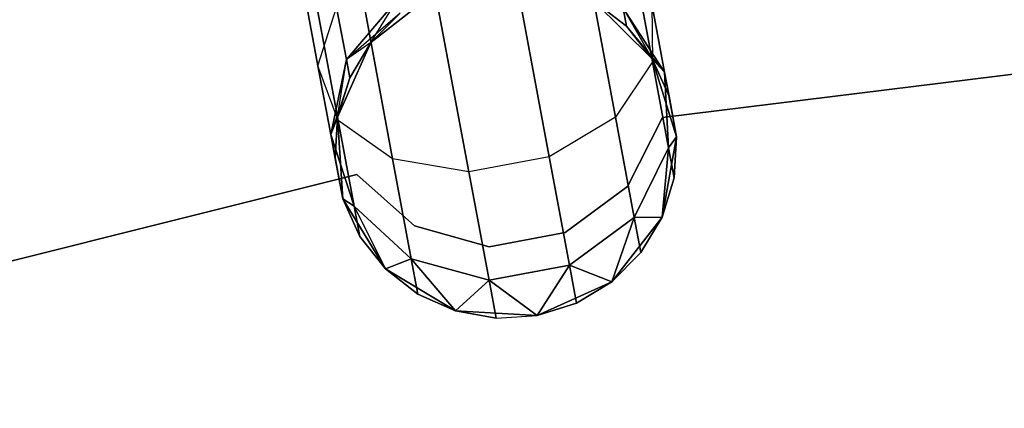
# Model space of a CAD drawing. Extents: x -91 to 91, y -91 to 262.
# Tile 367 of 480: x -13.93 to -8.18, y 57.9 to 60.18. Entities that reach past the tile are written whole.
import ezdxf

# ---------------------------------------------------------------- set-up
doc = ezdxf.new("R2010")
doc.units = 0
doc.header["$LTSCALE"] = 25.4
doc.layers.get('0').update_dxf_attribs({"linetype": 'CONTINUOUS'})

# ---------------------------------------------------------------- blocks, each defined once
blk = doc.blocks.new('ETE0_STL_1')
at = {"color": 0}
for p, q in [((-10.2338, 59.9285, 320.3427), (-10.3738, 60.6795, 319.8322)), ((-10.2338, 59.9285, 320.3427), (-10.3738, 60.6795, 319.8322)), ((-10.3738, 60.6795, 170.183), (-10.2338, 59.9285, 169.6726)), ((-10.3738, 60.6795, 170.183), (-10.2338, 59.9285, 169.6726)), ((-12.1905, 59.9056, 320.6786), (-12.3022, 60.505, 320.2712)), ((-12.1905, 59.9056, 320.6786), (-12.3022, 60.505, 320.2712)), ((-12.3022, 60.505, 169.744), (-12.1905, 59.9056, 169.3366)), ((-12.3022, 60.505, 169.744), (-12.1905, 59.9056, 169.3366)), ((-10.4501, 59.6049, 320.0641), (-10.6134, 60.4815, 319.4683)), ((-10.4501, 59.6049, 320.0641), (-10.6134, 60.4815, 319.4683)), ((-10.6134, 60.4815, 170.5469), (-10.4501, 59.6049, 169.9511)), ((-10.6134, 60.4815, 170.5469), (-10.4501, 59.6049, 169.9511)), ((-12.0722, 59.5859, 320.3427), (-12.2121, 60.3368, 319.8322)), ((-12.0722, 59.5859, 320.3427), (-12.2121, 60.3368, 319.8322)), ((-12.2121, 60.3368, 170.183), (-12.0722, 59.5859, 169.6726)), ((-12.2121, 60.3368, 170.183), (-12.0722, 59.5859, 169.6726)), ((-11.5048, 60.3385, 327.5076), (-11.8807, 60.0422, 327.5076)), ((-11.8807, 60.0422, 163.5076), (-11.5048, 60.3385, 163.5076)), ((-11.5048, 60.3385, 327.5076), (-11.8807, 60.0422, 327.5076)), ((-11.8807, 60.0422, 163.5076), (-11.5048, 60.3385, 163.5076)), ((-12.0247, 59.9426, 321.4596), (-11.7262, 60.2965, 321.5811)), ((-12.0247, 59.9426, 321.4596), (-11.7262, 60.2965, 321.5811)), ((-11.7262, 60.2965, 168.4341), (-12.0247, 59.9426, 168.5556)), ((-11.7262, 60.2965, 168.4341), (-12.0247, 59.9426, 168.5556)), ((-11.8807, 60.0422, 322.0076), (-11.7262, 60.2965, 321.5811)), ((-11.8807, 60.0422, 322.0076), (-11.7262, 60.2965, 321.5811)), ((-10.8379, 59.3726, 319.9068), (-11.0145, 60.3201, 319.2628)), ((-10.8379, 59.3726, 319.9068), (-11.0145, 60.3201, 319.2628)), ((-11.0145, 60.3201, 170.7524), (-10.8379, 59.3726, 170.1084)), ((-11.0145, 60.3201, 170.7524), (-10.8379, 59.3726, 170.1084)), ((-10.2374, 59.9477, 327.5076), (-10.5769, 60.2852, 327.5076)), ((-10.5769, 60.2852, 163.5076), (-10.2374, 59.9477, 163.5076)), ((-10.3866, 60.1371, 322.0076), (-10.5769, 60.2852, 327.5076)), ((-10.2374, 59.9477, 327.5076), (-10.5769, 60.2852, 327.5076)), ((-10.3866, 60.1371, 322.0076), (-10.5769, 60.2852, 322.0076)), ((-10.3866, 60.1371, 322.0076), (-10.5769, 60.2852, 327.5076)), ((-10.3866, 60.1371, 322.0076), (-10.5769, 60.2852, 322.0076)), ((-10.3866, 60.1371, 168.0076), (-10.5769, 60.2852, 168.0076)), ((-10.5769, 60.2852, 163.5076), (-10.3866, 60.1371, 168.0076)), ((-10.5769, 60.2852, 163.5076), (-10.2374, 59.9477, 163.5076)), ((-10.3866, 60.1371, 168.0076), (-10.5769, 60.2852, 168.0076)), ((-10.5769, 60.2852, 163.5076), (-10.3866, 60.1371, 168.0076)), ((-10.1753, 59.604, 164.5076), (-4.5915, 60.2917, 164.5076)), ((-4.5915, 60.2917, 162.5076), (-10.1753, 59.604, 162.5076)), ((-4.5915, 60.2917, 162.5076), (-10.1753, 59.604, 162.5076)), ((-10.1753, 59.604, 164.5076), (-4.5915, 60.2917, 164.5076)), ((-12.1905, 59.9056, 320.6786), (-12.0816, 60.2478, 320.9951)), ((-12.1905, 59.9056, 320.6786), (-12.0816, 60.2478, 320.9951)), ((-12.1905, 59.9056, 169.3366), (-12.0816, 60.2478, 169.0201)), ((-12.1905, 59.9056, 169.3366), (-12.0816, 60.2478, 169.0201)), ((-12.0247, 59.9426, 321.4596), (-12.0816, 60.2478, 320.9951)), ((-12.0247, 59.9426, 321.4596), (-12.0816, 60.2478, 320.9951)), ((-12.0816, 60.2478, 169.0201), (-12.0247, 59.9426, 168.5556)), ((-12.0816, 60.2478, 169.0201), (-12.0247, 59.9426, 168.5556)), ((-11.7539, 59.3619, 320.0641), (-11.9172, 60.2385, 319.4683)), ((-11.7539, 59.3619, 320.0641), (-11.9172, 60.2385, 319.4683)), ((-11.9172, 60.2385, 170.5469), (-11.7539, 59.3619, 169.9511)), ((-11.9172, 60.2385, 170.5469), (-11.7539, 59.3619, 169.9511)), ((-11.3084, 59.2849, 319.9068), (-11.485, 60.2324, 319.2628)), ((-11.3084, 59.2849, 319.9068), (-11.485, 60.2324, 319.2628)), ((-11.485, 60.2324, 170.7524), (-11.3084, 59.2849, 170.1084)), ((-11.485, 60.2324, 170.7524), (-11.3084, 59.2849, 170.1084)), ((-10.3866, 60.1371, 322.0076), (-10.4066, 60.2442, 321.4596)), ((-10.3866, 60.1371, 322.0076), (-10.4066, 60.2442, 321.4596)), ((-10.164, 59.8688, 321.2884), (-10.4066, 60.2442, 321.4596)), ((-10.164, 59.8688, 321.2884), (-10.4066, 60.2442, 321.4596)), ((-10.4066, 60.2442, 168.5556), (-10.3866, 60.1371, 168.0076)), ((-10.4066, 60.2442, 168.5556), (-10.3866, 60.1371, 168.0076)), ((-10.4066, 60.2442, 168.5556), (-10.2374, 59.9477, 168.0076)), ((-10.4066, 60.2442, 168.5556), (-10.2374, 59.9477, 168.0076)), ((-10.4066, 60.2442, 168.5556), (-10.164, 59.8688, 168.7269)), ((-10.4066, 60.2442, 168.5556), (-10.164, 59.8688, 168.7269)), ((-10.2387, 60.2694, 320.6786), (-10.2338, 59.9285, 320.3427)), ((-10.164, 59.8688, 321.2884), (-10.2387, 60.2694, 320.6786)), ((-10.164, 59.8688, 321.2884), (-10.2387, 60.2694, 320.6786)), ((-10.2387, 60.2694, 320.6786), (-10.2338, 59.9285, 320.3427)), ((-10.2387, 60.2694, 169.3366), (-10.164, 59.8688, 168.7269)), ((-10.2387, 60.2694, 169.3366), (-10.164, 59.8688, 168.7269)), ((-10.2387, 60.2694, 169.3366), (-10.2338, 59.9285, 169.6726)), ((-10.2387, 60.2694, 169.3366), (-10.2338, 59.9285, 169.6726)), ((-11.7107, 60.2131, 168.0076), (-12.0247, 59.9426, 168.5556)), ((-11.7107, 60.2131, 168.0076), (-12.0247, 59.9426, 168.5556)), ((-11.7107, 60.2131, 322.0076), (-11.8807, 60.0422, 327.5076)), ((-11.7107, 60.2131, 322.0076), (-11.8807, 60.0422, 322.0076)), ((-11.7107, 60.2131, 322.0076), (-11.8807, 60.0422, 327.5076)), ((-11.7107, 60.2131, 322.0076), (-11.8807, 60.0422, 322.0076)), ((-11.7107, 60.2131, 168.0076), (-11.8807, 60.0422, 168.0076)), ((-11.8807, 60.0422, 163.5076), (-11.7107, 60.2131, 168.0076)), ((-11.7107, 60.2131, 168.0076), (-11.8807, 60.0422, 168.0076)), ((-11.8807, 60.0422, 163.5076), (-11.7107, 60.2131, 168.0076)), ((-10.2374, 59.9477, 322.0076), (-10.3866, 60.1371, 322.0076)), ((-10.3866, 60.1371, 322.0076), (-10.2374, 59.9477, 327.5076)), ((-10.3866, 60.1371, 322.0076), (-10.2374, 59.9477, 327.5076)), ((-10.3866, 60.1371, 322.0076), (-10.164, 59.8688, 321.2884)), ((-10.3866, 60.1371, 322.0076), (-10.164, 59.8688, 321.2884)), ((-10.2374, 59.9477, 322.0076), (-10.3866, 60.1371, 322.0076)), ((-10.2374, 59.9477, 168.0076), (-10.3866, 60.1371, 168.0076)), ((-10.3866, 60.1371, 168.0076), (-10.2374, 59.9477, 163.5076)), ((-10.3866, 60.1371, 168.0076), (-10.2374, 59.9477, 163.5076)), ((-10.2374, 59.9477, 168.0076), (-10.3866, 60.1371, 168.0076)), ((-11.8807, 60.0422, 327.5076), (-12.0758, 59.6051, 327.5076)), ((-12.0758, 59.6051, 163.5076), (-11.8807, 60.0422, 163.5076)), ((-11.8807, 60.0422, 327.5076), (-12.0758, 59.6051, 327.5076)), ((-12.0758, 59.6051, 163.5076), (-11.8807, 60.0422, 163.5076)), ((-11.8807, 60.0422, 322.0076), (-12.0247, 59.9426, 321.4596)), ((-11.8807, 60.0422, 322.0076), (-12.0247, 59.9426, 321.4596)), ((-11.8807, 60.0422, 168.0076), (-12.0247, 59.9426, 168.5556)), ((-11.8807, 60.0422, 168.0076), (-12.0247, 59.9426, 168.5556)), ((-11.8807, 60.0422, 322.0076), (-12.0047, 59.8355, 322.0076)), ((-12.0047, 59.8355, 322.0076), (-11.8807, 60.0422, 327.5076)), ((-12.0047, 59.8355, 322.0076), (-11.8807, 60.0422, 327.5076)), ((-11.8807, 60.0422, 322.0076), (-12.0047, 59.8355, 322.0076)), ((-11.8807, 60.0422, 168.0076), (-12.0047, 59.8355, 168.0076)), ((-12.0047, 59.8355, 168.0076), (-11.8807, 60.0422, 163.5076)), ((-12.0047, 59.8355, 168.0076), (-11.8807, 60.0422, 163.5076)), ((-11.8807, 60.0422, 168.0076), (-12.0047, 59.8355, 168.0076)), ((-11.8807, 60.0422, 322.0076), (-11.8807, 60.0422, 327.5076)), ((-11.8807, 60.0422, 322.0076), (-11.8807, 60.0422, 327.5076)), ((-11.8807, 60.0422, 168.0076), (-11.8807, 60.0422, 163.5076)), ((-11.8807, 60.0422, 168.0076), (-11.8807, 60.0422, 163.5076)), ((-12.0247, 59.9426, 321.4596), (-12.1158, 59.5051, 321.2884)), ((-12.0247, 59.9426, 321.4596), (-12.1158, 59.5051, 321.2884)), ((-12.1158, 59.5051, 168.7269), (-12.0247, 59.9426, 168.5556)), ((-12.1158, 59.5051, 168.7269), (-12.0247, 59.9426, 168.5556)), ((-12.0758, 59.6051, 322.0076), (-12.0247, 59.9426, 321.4596)), ((-12.0758, 59.6051, 322.0076), (-12.0247, 59.9426, 321.4596)), ((-12.0047, 59.8355, 322.0076), (-12.0247, 59.9426, 321.4596)), ((-12.0047, 59.8355, 322.0076), (-12.0247, 59.9426, 321.4596)), ((-12.0247, 59.9426, 168.5556), (-12.0047, 59.8355, 168.0076)), ((-12.0247, 59.9426, 168.5556), (-12.0047, 59.8355, 168.0076)), ((-10.0936, 59.4912, 327.5076), (-10.2374, 59.9477, 327.5076)), ((-10.2374, 59.9477, 163.5076), (-10.0936, 59.4912, 163.5076)), ((-10.1378, 59.7282, 322.0076), (-10.2374, 59.9477, 327.5076)), ((-10.0936, 59.4912, 327.5076), (-10.2374, 59.9477, 327.5076)), ((-10.1378, 59.7282, 322.0076), (-10.2374, 59.9477, 322.0076)), ((-10.2374, 59.9477, 322.0076), (-10.2374, 59.9477, 327.5076)), ((-10.1378, 59.7282, 322.0076), (-10.2374, 59.9477, 327.5076)), ((-10.2374, 59.9477, 322.0076), (-10.2374, 59.9477, 327.5076)), ((-10.2374, 59.9477, 322.0076), (-10.164, 59.8688, 321.2884)), ((-10.1378, 59.7282, 322.0076), (-10.2374, 59.9477, 322.0076)), ((-10.2374, 59.9477, 322.0076), (-10.164, 59.8688, 321.2884)), ((-10.164, 59.8688, 168.7269), (-10.2374, 59.9477, 168.0076)), ((-10.164, 59.8688, 168.7269), (-10.2374, 59.9477, 168.0076)), ((-10.1378, 59.7282, 168.0076), (-10.2374, 59.9477, 168.0076)), ((-10.2374, 59.9477, 163.5076), (-10.1378, 59.7282, 168.0076)), ((-10.2374, 59.9477, 163.5076), (-10.0936, 59.4912, 163.5076)), ((-10.2374, 59.9477, 168.0076), (-10.2374, 59.9477, 163.5076)), ((-10.2374, 59.9477, 168.0076), (-10.2374, 59.9477, 163.5076)), ((-10.1378, 59.7282, 168.0076), (-10.2374, 59.9477, 168.0076)), ((-10.2374, 59.9477, 163.5076), (-10.1378, 59.7282, 168.0076)), ((-12.0722, 59.5859, 320.3427), (-12.1905, 59.9056, 320.6786)), ((-12.1158, 59.5051, 321.2884), (-12.1905, 59.9056, 320.6786)), ((-12.0722, 59.5859, 320.3427), (-12.1905, 59.9056, 320.6786)), ((-12.1158, 59.5051, 321.2884), (-12.1905, 59.9056, 320.6786)), ((-12.0722, 59.5859, 169.6726), (-12.1905, 59.9056, 169.3366)), ((-12.1905, 59.9056, 169.3366), (-12.1158, 59.5051, 168.7269)), ((-12.1905, 59.9056, 169.3366), (-12.1158, 59.5051, 168.7269)), ((-12.0722, 59.5859, 169.6726), (-12.1905, 59.9056, 169.3366)), ((-10.2338, 59.9285, 320.3427), (-10.4501, 59.6049, 320.0641)), ((-10.2338, 59.9285, 320.3427), (-10.4501, 59.6049, 320.0641)), ((-10.2338, 59.9285, 169.6726), (-10.4501, 59.6049, 169.9511)), ((-10.2338, 59.9285, 169.6726), (-10.4501, 59.6049, 169.9511)), ((-10.1403, 59.4267, 321.1065), (-10.2338, 59.9285, 320.3427)), ((-10.1403, 59.4267, 321.1065), (-10.2338, 59.9285, 320.3427)), ((-10.2338, 59.9285, 169.6726), (-10.1403, 59.4267, 168.9087)), ((-10.2338, 59.9285, 169.6726), (-10.1403, 59.4267, 168.9087)), ((-12.0047, 59.8355, 168.0076), (-12.1158, 59.5051, 168.7269)), ((-12.0047, 59.8355, 168.0076), (-12.1158, 59.5051, 168.7269)), ((-12.0047, 59.8355, 322.0076), (-12.0758, 59.6051, 327.5076)), ((-12.0047, 59.8355, 322.0076), (-12.0758, 59.6051, 322.0076)), ((-12.0047, 59.8355, 322.0076), (-12.0758, 59.6051, 327.5076)), ((-12.0047, 59.8355, 322.0076), (-12.0758, 59.6051, 322.0076)), ((-12.0047, 59.8355, 168.0076), (-12.0758, 59.6051, 168.0076)), ((-12.0758, 59.6051, 163.5076), (-12.0047, 59.8355, 168.0076)), ((-12.0047, 59.8355, 168.0076), (-12.0758, 59.6051, 168.0076)), ((-12.0758, 59.6051, 163.5076), (-12.0047, 59.8355, 168.0076)), ((-10.0936, 59.4912, 322.0076), (-10.164, 59.8688, 321.2884)), ((-10.1378, 59.7282, 322.0076), (-10.164, 59.8688, 321.2884)), ((-10.1378, 59.7282, 322.0076), (-10.164, 59.8688, 321.2884)), ((-10.0936, 59.4912, 322.0076), (-10.164, 59.8688, 321.2884)), ((-10.1403, 59.4267, 321.1065), (-10.164, 59.8688, 321.2884)), ((-10.1403, 59.4267, 321.1065), (-10.164, 59.8688, 321.2884)), ((-10.164, 59.8688, 168.7269), (-10.1378, 59.7282, 168.0076)), ((-10.164, 59.8688, 168.7269), (-10.0936, 59.4912, 168.0076)), ((-10.164, 59.8688, 168.7269), (-10.1378, 59.7282, 168.0076)), ((-10.164, 59.8688, 168.7269), (-10.0936, 59.4912, 168.0076)), ((-10.164, 59.8688, 168.7269), (-10.1403, 59.4267, 168.9087)), ((-10.164, 59.8688, 168.7269), (-10.1403, 59.4267, 168.9087)), ((-10.1378, 59.7282, 322.0076), (-10.0936, 59.4912, 327.5076)), ((-10.1378, 59.7282, 322.0076), (-10.0936, 59.4912, 327.5076)), ((-10.1378, 59.7282, 168.0076), (-10.0936, 59.4912, 163.5076)), ((-10.1378, 59.7282, 168.0076), (-10.0936, 59.4912, 163.5076)), ((-12.0758, 59.6051, 322.0076), (-12.1158, 59.5051, 321.2884)), ((-12.0758, 59.6051, 322.0076), (-12.1158, 59.5051, 321.2884)), ((-12.0758, 59.6051, 168.0076), (-12.1158, 59.5051, 168.7269)), ((-12.0758, 59.6051, 168.0076), (-12.1158, 59.5051, 168.7269)), ((-12.0758, 59.6051, 322.0076), (-12.0896, 59.3644, 322.0076)), ((-12.0896, 59.3644, 322.0076), (-12.0758, 59.6051, 327.5076)), ((-12.0896, 59.3644, 322.0076), (-12.0758, 59.6051, 327.5076)), ((-12.0758, 59.6051, 322.0076), (-12.0896, 59.3644, 322.0076)), ((-12.0758, 59.6051, 168.0076), (-12.0896, 59.3644, 168.0076)), ((-12.0896, 59.3644, 168.0076), (-12.0758, 59.6051, 163.5076)), ((-12.0896, 59.3644, 168.0076), (-12.0758, 59.6051, 163.5076)), ((-12.0758, 59.6051, 168.0076), (-12.0896, 59.3644, 168.0076)), ((-12.0758, 59.6051, 327.5076), (-12.0454, 59.1274, 327.5076)), ((-12.0454, 59.1274, 163.5076), (-12.0758, 59.6051, 163.5076)), ((-12.0758, 59.6051, 322.0076), (-12.0758, 59.6051, 327.5076)), ((-12.0758, 59.6051, 322.0076), (-12.0758, 59.6051, 327.5076)), ((-12.0758, 59.6051, 327.5076), (-12.0454, 59.1274, 327.5076)), ((-12.0454, 59.1274, 163.5076), (-12.0758, 59.6051, 163.5076)), ((-12.0758, 59.6051, 168.0076), (-12.0758, 59.6051, 163.5076)), ((-12.0758, 59.6051, 168.0076), (-12.0758, 59.6051, 163.5076)), ((-10.4501, 59.6049, 320.0641), (-10.8379, 59.3726, 319.9068)), ((-10.4501, 59.6049, 320.0641), (-10.8379, 59.3726, 319.9068)), ((-10.4501, 59.6049, 169.9511), (-10.8379, 59.3726, 170.1084)), ((-10.4501, 59.6049, 169.9511), (-10.8379, 59.3726, 170.1084)), ((-10.3409, 59.0192, 320.9558), (-10.4501, 59.6049, 320.0641)), ((-10.3409, 59.0192, 320.9558), (-10.4501, 59.6049, 320.0641)), ((-10.4501, 59.6049, 169.9511), (-10.3409, 59.0192, 169.0594)), ((-10.4501, 59.6049, 169.9511), (-10.3409, 59.0192, 169.0594)), ((-10.3816, 59.2008, 164.5076), (-10.1753, 59.604, 164.5076)), ((-10.1753, 59.604, 162.5076), (-10.3816, 59.2008, 162.5076)), ((-10.1753, 59.604, 162.5076), (-10.3816, 59.2008, 162.5076)), ((-10.3816, 59.2008, 164.5076), (-10.1753, 59.604, 164.5076)), ((-10.1753, 59.604, 164.5076), (-10.1753, 59.604, 162.5076)), ((-10.1753, 59.604, 164.5076), (-10.1753, 59.604, 162.5076)), ((-11.7539, 59.3619, 320.0641), (-12.0722, 59.5859, 320.3427)), ((-11.9787, 59.0841, 321.1065), (-12.0722, 59.5859, 320.3427)), ((-11.7539, 59.3619, 320.0641), (-12.0722, 59.5859, 320.3427)), ((-11.9787, 59.0841, 321.1065), (-12.0722, 59.5859, 320.3427)), ((-11.7539, 59.3619, 169.9511), (-12.0722, 59.5859, 169.6726)), ((-12.0722, 59.5859, 169.6726), (-11.9787, 59.0841, 168.9087)), ((-12.0722, 59.5859, 169.6726), (-11.9787, 59.0841, 168.9087)), ((-11.7539, 59.3619, 169.9511), (-12.0722, 59.5859, 169.6726)), ((-12.0896, 59.3644, 322.0076), (-12.1158, 59.5051, 321.2884)), ((-12.0454, 59.1274, 322.0076), (-12.1158, 59.5051, 321.2884)), ((-12.0454, 59.1274, 322.0076), (-12.1158, 59.5051, 321.2884)), ((-12.1158, 59.5051, 321.2884), (-11.9787, 59.0841, 321.1065)), ((-12.0896, 59.3644, 322.0076), (-12.1158, 59.5051, 321.2884)), ((-12.1158, 59.5051, 321.2884), (-11.9787, 59.0841, 321.1065)), ((-11.9787, 59.0841, 168.9087), (-12.1158, 59.5051, 168.7269)), ((-12.1158, 59.5051, 168.7269), (-12.0454, 59.1274, 168.0076)), ((-12.1158, 59.5051, 168.7269), (-12.0896, 59.3644, 168.0076)), ((-12.1158, 59.5051, 168.7269), (-12.0454, 59.1274, 168.0076)), ((-12.1158, 59.5051, 168.7269), (-12.0896, 59.3644, 168.0076)), ((-11.9787, 59.0841, 168.9087), (-12.1158, 59.5051, 168.7269)), ((-10.1785, 59.0202, 327.5076), (-10.0936, 59.4912, 327.5076)), ((-10.0936, 59.4912, 163.5076), (-10.1785, 59.0202, 163.5076)), ((-10.1785, 59.0202, 327.5076), (-10.0936, 59.4912, 327.5076)), ((-10.0936, 59.4912, 163.5076), (-10.1785, 59.0202, 163.5076)), ((-10.0936, 59.4912, 322.0076), (-10.1403, 59.4267, 321.1065)), ((-10.0936, 59.4912, 322.0076), (-10.1403, 59.4267, 321.1065)), ((-10.1403, 59.4267, 168.9087), (-10.0936, 59.4912, 168.0076)), ((-10.1403, 59.4267, 168.9087), (-10.0936, 59.4912, 168.0076)), ((-10.1075, 59.2505, 322.0076), (-10.0936, 59.4912, 327.5076)), ((-10.1075, 59.2505, 322.0076), (-10.0936, 59.4912, 322.0076)), ((-10.1075, 59.2505, 322.0076), (-10.0936, 59.4912, 327.5076)), ((-10.1075, 59.2505, 322.0076), (-10.0936, 59.4912, 322.0076)), ((-10.1075, 59.2505, 168.0076), (-10.0936, 59.4912, 168.0076)), ((-10.0936, 59.4912, 163.5076), (-10.1075, 59.2505, 168.0076)), ((-10.1075, 59.2505, 168.0076), (-10.0936, 59.4912, 168.0076)), ((-10.0936, 59.4912, 163.5076), (-10.1075, 59.2505, 168.0076)), ((-10.0936, 59.4912, 322.0076), (-10.0936, 59.4912, 327.5076)), ((-10.0936, 59.4912, 322.0076), (-10.0936, 59.4912, 327.5076)), ((-10.0936, 59.4912, 168.0076), (-10.0936, 59.4912, 163.5076)), ((-10.0936, 59.4912, 168.0076), (-10.0936, 59.4912, 163.5076)), ((-10.3409, 59.0192, 320.9558), (-10.1403, 59.4267, 321.1065)), ((-10.3409, 59.0192, 320.9558), (-10.1403, 59.4267, 321.1065)), ((-10.1403, 59.4267, 168.9087), (-10.3409, 59.0192, 169.0594)), ((-10.1403, 59.4267, 168.9087), (-10.3409, 59.0192, 169.0594)), ((-10.1785, 59.0202, 322.0076), (-10.1403, 59.4267, 321.1065)), ((-10.1785, 59.0202, 322.0076), (-10.1403, 59.4267, 321.1065)), ((-10.1403, 59.4267, 168.9087), (-10.1785, 59.0202, 168.0076)), ((-10.1403, 59.4267, 168.9087), (-10.1785, 59.0202, 168.0076)), ((-10.1075, 59.2505, 322.0076), (-10.1403, 59.4267, 321.1065)), ((-10.1075, 59.2505, 322.0076), (-10.1403, 59.4267, 321.1065)), ((-10.1403, 59.4267, 168.9087), (-10.1075, 59.2505, 168.0076)), ((-10.1403, 59.4267, 168.9087), (-10.1075, 59.2505, 168.0076)), ((-12.0896, 59.3644, 322.0076), (-12.0454, 59.1274, 327.5076)), ((-12.0896, 59.3644, 322.0076), (-12.0454, 59.1274, 327.5076)), ((-12.0454, 59.1274, 163.5076), (-12.0896, 59.3644, 168.0076)), ((-12.0454, 59.1274, 163.5076), (-12.0896, 59.3644, 168.0076)), ((-11.3084, 59.2849, 319.9068), (-11.7539, 59.3619, 320.0641)), ((-11.6447, 58.7762, 320.9558), (-11.7539, 59.3619, 320.0641)), ((-11.3084, 59.2849, 319.9068), (-11.7539, 59.3619, 320.0641)), ((-11.6447, 58.7762, 320.9558), (-11.7539, 59.3619, 320.0641)), ((-11.3084, 59.2849, 170.1084), (-11.7539, 59.3619, 169.9511)), ((-11.7539, 59.3619, 169.9511), (-11.6447, 58.7762, 169.0594)), ((-11.7539, 59.3619, 169.9511), (-11.6447, 58.7762, 169.0594)), ((-11.3084, 59.2849, 170.1084), (-11.7539, 59.3619, 169.9511)), ((-10.8379, 59.3726, 319.9068), (-11.3084, 59.2849, 319.9068)), ((-10.8379, 59.3726, 319.9068), (-11.3084, 59.2849, 319.9068)), ((-10.8379, 59.3726, 170.1084), (-11.3084, 59.2849, 170.1084)), ((-10.8379, 59.3726, 170.1084), (-11.3084, 59.2849, 170.1084)), ((-10.7199, 58.7395, 320.8707), (-10.8379, 59.3726, 319.9068)), ((-10.7199, 58.7395, 320.8707), (-10.8379, 59.3726, 319.9068)), ((-10.8379, 59.3726, 170.1084), (-10.7199, 58.7395, 169.1445)), ((-10.8379, 59.3726, 170.1084), (-10.7199, 58.7395, 169.1445)), ((-17.4214, 57.9022, 164.5076), (-11.9636, 59.2709, 164.5076)), ((-11.9636, 59.2709, 162.5076), (-17.4214, 57.9022, 162.5076)), ((-11.9636, 59.2709, 162.5076), (-17.4214, 57.9022, 162.5076)), ((-17.4214, 57.9022, 164.5076), (-11.9636, 59.2709, 164.5076)), ((-11.9636, 59.2709, 164.5076), (-11.9636, 59.2709, 162.5076)), ((-11.9636, 59.2709, 164.5076), (-11.9636, 59.2709, 162.5076)), ((-11.9636, 59.2709, 164.5076), (-11.626, 58.969, 164.5076)), ((-11.626, 58.969, 162.5076), (-11.9636, 59.2709, 162.5076)), ((-11.626, 58.969, 162.5076), (-11.9636, 59.2709, 162.5076)), ((-11.9636, 59.2709, 164.5076), (-11.626, 58.969, 164.5076)), ((-11.1904, 58.6518, 320.8707), (-11.3084, 59.2849, 319.9068)), ((-11.1904, 58.6518, 320.8707), (-11.3084, 59.2849, 319.9068)), ((-11.3084, 59.2849, 170.1084), (-11.1904, 58.6518, 169.1445)), ((-11.3084, 59.2849, 170.1084), (-11.1904, 58.6518, 169.1445)), ((-10.1785, 59.0202, 322.0076), (-10.1075, 59.2505, 322.0076)), ((-10.1075, 59.2505, 322.0076), (-10.1785, 59.0202, 327.5076)), ((-10.1075, 59.2505, 322.0076), (-10.1785, 59.0202, 327.5076)), ((-10.1785, 59.0202, 322.0076), (-10.1075, 59.2505, 322.0076)), ((-10.1785, 59.0202, 168.0076), (-10.1075, 59.2505, 168.0076)), ((-10.1075, 59.2505, 168.0076), (-10.1785, 59.0202, 163.5076)), ((-10.1075, 59.2505, 168.0076), (-10.1785, 59.0202, 163.5076)), ((-10.1785, 59.0202, 168.0076), (-10.1075, 59.2505, 168.0076)), ((-10.7446, 58.93, 164.5076), (-10.3816, 59.2008, 164.5076)), ((-10.3816, 59.2008, 162.5076), (-10.7446, 58.93, 162.5076)), ((-10.3816, 59.2008, 162.5076), (-10.7446, 58.93, 162.5076)), ((-10.7446, 58.93, 164.5076), (-10.3816, 59.2008, 164.5076)), ((-10.3816, 59.2008, 164.5076), (-10.3816, 59.2008, 162.5076)), ((-10.3816, 59.2008, 164.5076), (-10.3816, 59.2008, 162.5076)), ((-12.0454, 59.1274, 327.5076), (-11.7966, 58.7186, 327.5076)), ((-11.7966, 58.7186, 163.5076), (-12.0454, 59.1274, 163.5076)), ((-12.0454, 59.1274, 322.0076), (-12.0454, 59.1274, 327.5076)), ((-12.0454, 59.1274, 322.0076), (-12.0454, 59.1274, 327.5076)), ((-12.0454, 59.1274, 322.0076), (-11.9458, 58.9079, 322.0076)), ((-11.9458, 58.9079, 322.0076), (-12.0454, 59.1274, 327.5076)), ((-11.9458, 58.9079, 322.0076), (-12.0454, 59.1274, 327.5076)), ((-12.0454, 59.1274, 327.5076), (-11.7966, 58.7186, 327.5076)), ((-12.0454, 59.1274, 322.0076), (-11.9458, 58.9079, 322.0076)), ((-12.0454, 59.1274, 322.0076), (-11.9787, 59.0841, 321.1065)), ((-12.0454, 59.1274, 322.0076), (-11.9787, 59.0841, 321.1065)), ((-11.9787, 59.0841, 168.9087), (-12.0454, 59.1274, 168.0076)), ((-12.0454, 59.1274, 168.0076), (-11.9458, 58.9079, 168.0076)), ((-11.9787, 59.0841, 168.9087), (-12.0454, 59.1274, 168.0076)), ((-12.0454, 59.1274, 168.0076), (-12.0454, 59.1274, 163.5076)), ((-11.9458, 58.9079, 168.0076), (-12.0454, 59.1274, 163.5076)), ((-11.7966, 58.7186, 163.5076), (-12.0454, 59.1274, 163.5076)), ((-11.9458, 58.9079, 168.0076), (-12.0454, 59.1274, 163.5076)), ((-12.0454, 59.1274, 168.0076), (-11.9458, 58.9079, 168.0076)), ((-12.0454, 59.1274, 168.0076), (-12.0454, 59.1274, 163.5076)), ((-11.7966, 58.7186, 322.0076), (-11.9787, 59.0841, 321.1065)), ((-11.9787, 59.0841, 321.1065), (-11.6447, 58.7762, 320.9558)), ((-11.9458, 58.9079, 322.0076), (-11.9787, 59.0841, 321.1065)), ((-11.7966, 58.7186, 322.0076), (-11.9787, 59.0841, 321.1065)), ((-11.9458, 58.9079, 322.0076), (-11.9787, 59.0841, 321.1065)), ((-11.9787, 59.0841, 321.1065), (-11.6447, 58.7762, 320.9558)), ((-11.6447, 58.7762, 169.0594), (-11.9787, 59.0841, 168.9087)), ((-11.9787, 59.0841, 168.9087), (-11.7966, 58.7186, 168.0076)), ((-11.9787, 59.0841, 168.9087), (-11.7966, 58.7186, 168.0076)), ((-11.9787, 59.0841, 168.9087), (-11.9458, 58.9079, 168.0076)), ((-11.9787, 59.0841, 168.9087), (-11.9458, 58.9079, 168.0076)), ((-11.6447, 58.7762, 169.0594), (-11.9787, 59.0841, 168.9087)), ((-10.7199, 58.7395, 320.8707), (-10.3409, 59.0192, 320.9558)), ((-10.7199, 58.7395, 320.8707), (-10.3409, 59.0192, 320.9558)), ((-10.3409, 59.0192, 169.0594), (-10.7199, 58.7395, 169.1445)), ((-10.3409, 59.0192, 169.0594), (-10.7199, 58.7395, 169.1445)), ((-10.4725, 58.6425, 327.5076), (-10.1785, 59.0202, 327.5076)), ((-10.1785, 59.0202, 163.5076), (-10.4725, 58.6425, 163.5076)), ((-10.4725, 58.6425, 327.5076), (-10.1785, 59.0202, 327.5076)), ((-10.1785, 59.0202, 163.5076), (-10.4725, 58.6425, 163.5076)), ((-10.4725, 58.6425, 322.0076), (-10.3409, 59.0192, 320.9558)), ((-10.4725, 58.6425, 322.0076), (-10.3409, 59.0192, 320.9558)), ((-10.3409, 59.0192, 169.0594), (-10.4725, 58.6425, 168.0076)), ((-10.3409, 59.0192, 169.0594), (-10.4725, 58.6425, 168.0076)), ((-10.1785, 59.0202, 322.0076), (-10.3409, 59.0192, 320.9558)), ((-10.1785, 59.0202, 322.0076), (-10.3409, 59.0192, 320.9558)), ((-10.3409, 59.0192, 169.0594), (-10.1785, 59.0202, 168.0076)), ((-10.3409, 59.0192, 169.0594), (-10.1785, 59.0202, 168.0076)), ((-10.3026, 58.8135, 322.0076), (-10.3409, 59.0192, 320.9558)), ((-10.3026, 58.8135, 322.0076), (-10.3409, 59.0192, 320.9558)), ((-10.3409, 59.0192, 169.0594), (-10.3026, 58.8135, 168.0076)), ((-10.3409, 59.0192, 169.0594), (-10.3026, 58.8135, 168.0076)), ((-10.3026, 58.8135, 322.0076), (-10.1785, 59.0202, 327.5076)), ((-10.3026, 58.8135, 322.0076), (-10.1785, 59.0202, 322.0076)), ((-10.3026, 58.8135, 322.0076), (-10.1785, 59.0202, 327.5076)), ((-10.3026, 58.8135, 322.0076), (-10.1785, 59.0202, 322.0076)), ((-10.3026, 58.8135, 168.0076), (-10.1785, 59.0202, 168.0076)), ((-10.1785, 59.0202, 163.5076), (-10.3026, 58.8135, 168.0076)), ((-10.3026, 58.8135, 168.0076), (-10.1785, 59.0202, 168.0076)), ((-10.1785, 59.0202, 163.5076), (-10.3026, 58.8135, 168.0076)), ((-10.1785, 59.0202, 322.0076), (-10.1785, 59.0202, 327.5076)), ((-10.1785, 59.0202, 322.0076), (-10.1785, 59.0202, 327.5076)), ((-10.1785, 59.0202, 168.0076), (-10.1785, 59.0202, 163.5076)), ((-10.1785, 59.0202, 168.0076), (-10.1785, 59.0202, 163.5076)), ((-11.626, 58.969, 164.5076), (-11.626, 58.969, 162.5076)), ((-11.626, 58.969, 164.5076), (-11.626, 58.969, 162.5076)), ((-11.626, 58.969, 164.5076), (-11.1899, 58.8471, 164.5076)), ((-11.1899, 58.8471, 162.5076), (-11.626, 58.969, 162.5076)), ((-11.1899, 58.8471, 162.5076), (-11.626, 58.969, 162.5076)), ((-11.626, 58.969, 164.5076), (-11.1899, 58.8471, 164.5076)), ((-11.9458, 58.9079, 322.0076), (-11.7966, 58.7186, 327.5076)), ((-11.9458, 58.9079, 322.0076), (-11.7966, 58.7186, 322.0076)), ((-11.9458, 58.9079, 322.0076), (-11.7966, 58.7186, 327.5076)), ((-11.9458, 58.9079, 322.0076), (-11.7966, 58.7186, 322.0076)), ((-11.9458, 58.9079, 168.0076), (-11.7966, 58.7186, 168.0076)), ((-11.7966, 58.7186, 163.5076), (-11.9458, 58.9079, 168.0076)), ((-11.9458, 58.9079, 168.0076), (-11.7966, 58.7186, 168.0076)), ((-11.7966, 58.7186, 163.5076), (-11.9458, 58.9079, 168.0076)), ((-11.1899, 58.8471, 164.5076), (-10.7446, 58.93, 164.5076)), ((-10.7446, 58.93, 162.5076), (-11.1899, 58.8471, 162.5076)), ((-10.7446, 58.93, 162.5076), (-11.1899, 58.8471, 162.5076)), ((-11.1899, 58.8471, 164.5076), (-10.7446, 58.93, 164.5076)), ((-10.7446, 58.93, 164.5076), (-10.7446, 58.93, 162.5076)), ((-10.7446, 58.93, 164.5076), (-10.7446, 58.93, 162.5076)), ((-11.1899, 58.8471, 164.5076), (-11.1899, 58.8471, 162.5076)), ((-11.1899, 58.8471, 164.5076), (-11.1899, 58.8471, 162.5076)), ((-10.4725, 58.6425, 322.0076), (-10.3026, 58.8135, 322.0076)), ((-10.3026, 58.8135, 322.0076), (-10.4725, 58.6425, 327.5076)), ((-10.3026, 58.8135, 322.0076), (-10.4725, 58.6425, 327.5076)), ((-10.4725, 58.6425, 322.0076), (-10.3026, 58.8135, 322.0076)), ((-10.4725, 58.6425, 168.0076), (-10.3026, 58.8135, 168.0076)), ((-10.3026, 58.8135, 168.0076), (-10.4725, 58.6425, 163.5076)), ((-10.3026, 58.8135, 168.0076), (-10.4725, 58.6425, 163.5076)), ((-10.4725, 58.6425, 168.0076), (-10.3026, 58.8135, 168.0076)), ((-11.7966, 58.7186, 322.0076), (-11.6447, 58.7762, 320.9558)), ((-11.7966, 58.7186, 322.0076), (-11.6447, 58.7762, 320.9558)), ((-11.6447, 58.7762, 169.0594), (-11.7966, 58.7186, 168.0076)), ((-11.6447, 58.7762, 169.0594), (-11.7966, 58.7186, 168.0076)), ((-11.3862, 58.4722, 322.0076), (-11.6447, 58.7762, 320.9558)), ((-11.6447, 58.7762, 320.9558), (-11.1904, 58.6518, 320.8707)), ((-11.6064, 58.5705, 322.0076), (-11.6447, 58.7762, 320.9558)), ((-11.3862, 58.4722, 322.0076), (-11.6447, 58.7762, 320.9558)), ((-11.6064, 58.5705, 322.0076), (-11.6447, 58.7762, 320.9558)), ((-11.6447, 58.7762, 320.9558), (-11.1904, 58.6518, 320.8707)), ((-11.1904, 58.6518, 169.1445), (-11.6447, 58.7762, 169.0594)), ((-11.6447, 58.7762, 169.0594), (-11.3862, 58.4722, 168.0076)), ((-11.6447, 58.7762, 169.0594), (-11.3862, 58.4722, 168.0076)), ((-11.6447, 58.7762, 169.0594), (-11.6064, 58.5705, 168.0076)), ((-11.6447, 58.7762, 169.0594), (-11.6064, 58.5705, 168.0076)), ((-11.1904, 58.6518, 169.1445), (-11.6447, 58.7762, 169.0594)), ((-11.1904, 58.6518, 320.8707), (-10.7199, 58.7395, 320.8707)), ((-11.1904, 58.6518, 320.8707), (-10.7199, 58.7395, 320.8707)), ((-10.7199, 58.7395, 169.1445), (-11.1904, 58.6518, 169.1445)), ((-10.7199, 58.7395, 169.1445), (-11.1904, 58.6518, 169.1445)), ((-10.9084, 58.4447, 322.0076), (-10.7199, 58.7395, 320.8707)), ((-10.9084, 58.4447, 322.0076), (-10.7199, 58.7395, 320.8707)), ((-10.7199, 58.7395, 169.1445), (-10.9084, 58.4447, 168.0076)), ((-10.7199, 58.7395, 169.1445), (-10.9084, 58.4447, 168.0076)), ((-10.4725, 58.6425, 322.0076), (-10.7199, 58.7395, 320.8707)), ((-10.6785, 58.5172, 322.0076), (-10.7199, 58.7395, 320.8707)), ((-10.4725, 58.6425, 322.0076), (-10.7199, 58.7395, 320.8707)), ((-10.6785, 58.5172, 322.0076), (-10.7199, 58.7395, 320.8707)), ((-10.7199, 58.7395, 169.1445), (-10.4725, 58.6425, 168.0076)), ((-10.7199, 58.7395, 169.1445), (-10.4725, 58.6425, 168.0076)), ((-10.7199, 58.7395, 169.1445), (-10.6785, 58.5172, 168.0076)), ((-10.7199, 58.7395, 169.1445), (-10.6785, 58.5172, 168.0076)), ((-11.7966, 58.7186, 327.5076), (-11.3862, 58.4722, 327.5076)), ((-11.3862, 58.4722, 163.5076), (-11.7966, 58.7186, 163.5076)), ((-11.7966, 58.7186, 322.0076), (-11.7966, 58.7186, 327.5076)), ((-11.7966, 58.7186, 322.0076), (-11.7966, 58.7186, 327.5076)), ((-11.7966, 58.7186, 322.0076), (-11.6064, 58.5705, 322.0076)), ((-11.6064, 58.5705, 322.0076), (-11.7966, 58.7186, 327.5076)), ((-11.6064, 58.5705, 322.0076), (-11.7966, 58.7186, 327.5076)), ((-11.7966, 58.7186, 327.5076), (-11.3862, 58.4722, 327.5076)), ((-11.7966, 58.7186, 322.0076), (-11.6064, 58.5705, 322.0076)), ((-11.7966, 58.7186, 168.0076), (-11.6064, 58.5705, 168.0076)), ((-11.6064, 58.5705, 168.0076), (-11.7966, 58.7186, 163.5076)), ((-11.3862, 58.4722, 163.5076), (-11.7966, 58.7186, 163.5076)), ((-11.6064, 58.5705, 168.0076), (-11.7966, 58.7186, 163.5076)), ((-11.7966, 58.7186, 168.0076), (-11.6064, 58.5705, 168.0076)), ((-11.7966, 58.7186, 168.0076), (-11.7966, 58.7186, 163.5076)), ((-11.7966, 58.7186, 168.0076), (-11.7966, 58.7186, 163.5076)), ((-11.3862, 58.4722, 322.0076), (-11.1904, 58.6518, 320.8707)), ((-11.3862, 58.4722, 322.0076), (-11.1904, 58.6518, 320.8707)), ((-11.1904, 58.6518, 169.1445), (-11.3862, 58.4722, 168.0076)), ((-11.1904, 58.6518, 169.1445), (-11.3862, 58.4722, 168.0076)), ((-10.9084, 58.4447, 322.0076), (-11.1904, 58.6518, 320.8707)), ((-11.149, 58.4295, 322.0076), (-11.1904, 58.6518, 320.8707)), ((-10.9084, 58.4447, 322.0076), (-11.1904, 58.6518, 320.8707)), ((-11.149, 58.4295, 322.0076), (-11.1904, 58.6518, 320.8707)), ((-11.1904, 58.6518, 169.1445), (-10.9084, 58.4447, 168.0076)), ((-11.1904, 58.6518, 169.1445), (-10.9084, 58.4447, 168.0076)), ((-11.1904, 58.6518, 169.1445), (-11.149, 58.4295, 168.0076)), ((-11.1904, 58.6518, 169.1445), (-11.149, 58.4295, 168.0076)), ((-10.9084, 58.4447, 327.5076), (-10.4725, 58.6425, 327.5076)), ((-10.4725, 58.6425, 163.5076), (-10.9084, 58.4447, 163.5076)), ((-10.9084, 58.4447, 327.5076), (-10.4725, 58.6425, 327.5076)), ((-10.4725, 58.6425, 163.5076), (-10.9084, 58.4447, 163.5076)), ((-10.6785, 58.5172, 322.0076), (-10.4725, 58.6425, 327.5076)), ((-10.6785, 58.5172, 322.0076), (-10.4725, 58.6425, 322.0076)), ((-10.6785, 58.5172, 322.0076), (-10.4725, 58.6425, 327.5076)), ((-10.6785, 58.5172, 322.0076), (-10.4725, 58.6425, 322.0076)), ((-10.6785, 58.5172, 168.0076), (-10.4725, 58.6425, 168.0076)), ((-10.4725, 58.6425, 163.5076), (-10.6785, 58.5172, 168.0076)), ((-10.6785, 58.5172, 168.0076), (-10.4725, 58.6425, 168.0076)), ((-10.4725, 58.6425, 163.5076), (-10.6785, 58.5172, 168.0076)), ((-10.4725, 58.6425, 322.0076), (-10.4725, 58.6425, 327.5076)), ((-10.4725, 58.6425, 322.0076), (-10.4725, 58.6425, 327.5076)), ((-10.4725, 58.6425, 168.0076), (-10.4725, 58.6425, 163.5076)), ((-10.4725, 58.6425, 168.0076), (-10.4725, 58.6425, 163.5076)), ((-11.6064, 58.5705, 322.0076), (-11.3862, 58.4722, 327.5076)), ((-11.6064, 58.5705, 322.0076), (-11.3862, 58.4722, 322.0076)), ((-11.6064, 58.5705, 322.0076), (-11.3862, 58.4722, 327.5076)), ((-11.6064, 58.5705, 322.0076), (-11.3862, 58.4722, 322.0076)), ((-11.6064, 58.5705, 168.0076), (-11.3862, 58.4722, 168.0076)), ((-11.3862, 58.4722, 163.5076), (-11.6064, 58.5705, 168.0076)), ((-11.6064, 58.5705, 168.0076), (-11.3862, 58.4722, 168.0076)), ((-11.3862, 58.4722, 163.5076), (-11.6064, 58.5705, 168.0076)), ((-10.9084, 58.4447, 327.5076), (-10.6785, 58.5172, 322.0076)), ((-10.9084, 58.4447, 322.0076), (-10.6785, 58.5172, 322.0076)), ((-10.9084, 58.4447, 327.5076), (-10.6785, 58.5172, 322.0076)), ((-10.9084, 58.4447, 322.0076), (-10.6785, 58.5172, 322.0076)), ((-10.9084, 58.4447, 168.0076), (-10.6785, 58.5172, 168.0076)), ((-10.6785, 58.5172, 168.0076), (-10.9084, 58.4447, 163.5076)), ((-10.9084, 58.4447, 168.0076), (-10.6785, 58.5172, 168.0076)), ((-10.6785, 58.5172, 168.0076), (-10.9084, 58.4447, 163.5076)), ((-11.3862, 58.4722, 327.5076), (-10.9084, 58.4447, 327.5076)), ((-10.9084, 58.4447, 163.5076), (-11.3862, 58.4722, 163.5076)), ((-11.3862, 58.4722, 322.0076), (-11.3862, 58.4722, 327.5076)), ((-11.3862, 58.4722, 322.0076), (-11.3862, 58.4722, 327.5076)), ((-11.3862, 58.4722, 322.0076), (-11.149, 58.4295, 322.0076)), ((-11.149, 58.4295, 322.0076), (-11.3862, 58.4722, 327.5076)), ((-11.149, 58.4295, 322.0076), (-11.3862, 58.4722, 327.5076)), ((-11.3862, 58.4722, 327.5076), (-10.9084, 58.4447, 327.5076)), ((-11.3862, 58.4722, 322.0076), (-11.149, 58.4295, 322.0076)), ((-11.3862, 58.4722, 168.0076), (-11.149, 58.4295, 168.0076)), ((-11.149, 58.4295, 168.0076), (-11.3862, 58.4722, 163.5076)), ((-10.9084, 58.4447, 163.5076), (-11.3862, 58.4722, 163.5076)), ((-11.149, 58.4295, 168.0076), (-11.3862, 58.4722, 163.5076)), ((-11.3862, 58.4722, 168.0076), (-11.149, 58.4295, 168.0076)), ((-11.3862, 58.4722, 168.0076), (-11.3862, 58.4722, 163.5076)), ((-11.3862, 58.4722, 168.0076), (-11.3862, 58.4722, 163.5076)), ((-11.149, 58.4295, 322.0076), (-10.9084, 58.4447, 327.5076)), ((-11.149, 58.4295, 322.0076), (-10.9084, 58.4447, 327.5076)), ((-11.149, 58.4295, 322.0076), (-10.9084, 58.4447, 322.0076)), ((-11.149, 58.4295, 322.0076), (-10.9084, 58.4447, 322.0076)), ((-11.149, 58.4295, 168.0076), (-10.9084, 58.4447, 168.0076)), ((-11.149, 58.4295, 168.0076), (-10.9084, 58.4447, 168.0076)), ((-11.149, 58.4295, 168.0076), (-10.9084, 58.4447, 163.5076)), ((-11.149, 58.4295, 168.0076), (-10.9084, 58.4447, 163.5076)), ((-10.9084, 58.4447, 322.0076), (-10.9084, 58.4447, 327.5076)), ((-10.9084, 58.4447, 322.0076), (-10.9084, 58.4447, 327.5076)), ((-10.9084, 58.4447, 168.0076), (-10.9084, 58.4447, 163.5076)), ((-10.9084, 58.4447, 168.0076), (-10.9084, 58.4447, 163.5076))]:
    blk.add_line(p, q, dxfattribs=at)

msp = doc.modelspace()

# ---------------------------------------------------------------- block references
at = {"color": 253}
msp.add_blockref('ETE0_STL_1', (0, 0), dxfattribs=at)

doc.saveas('drawing.dxf')
